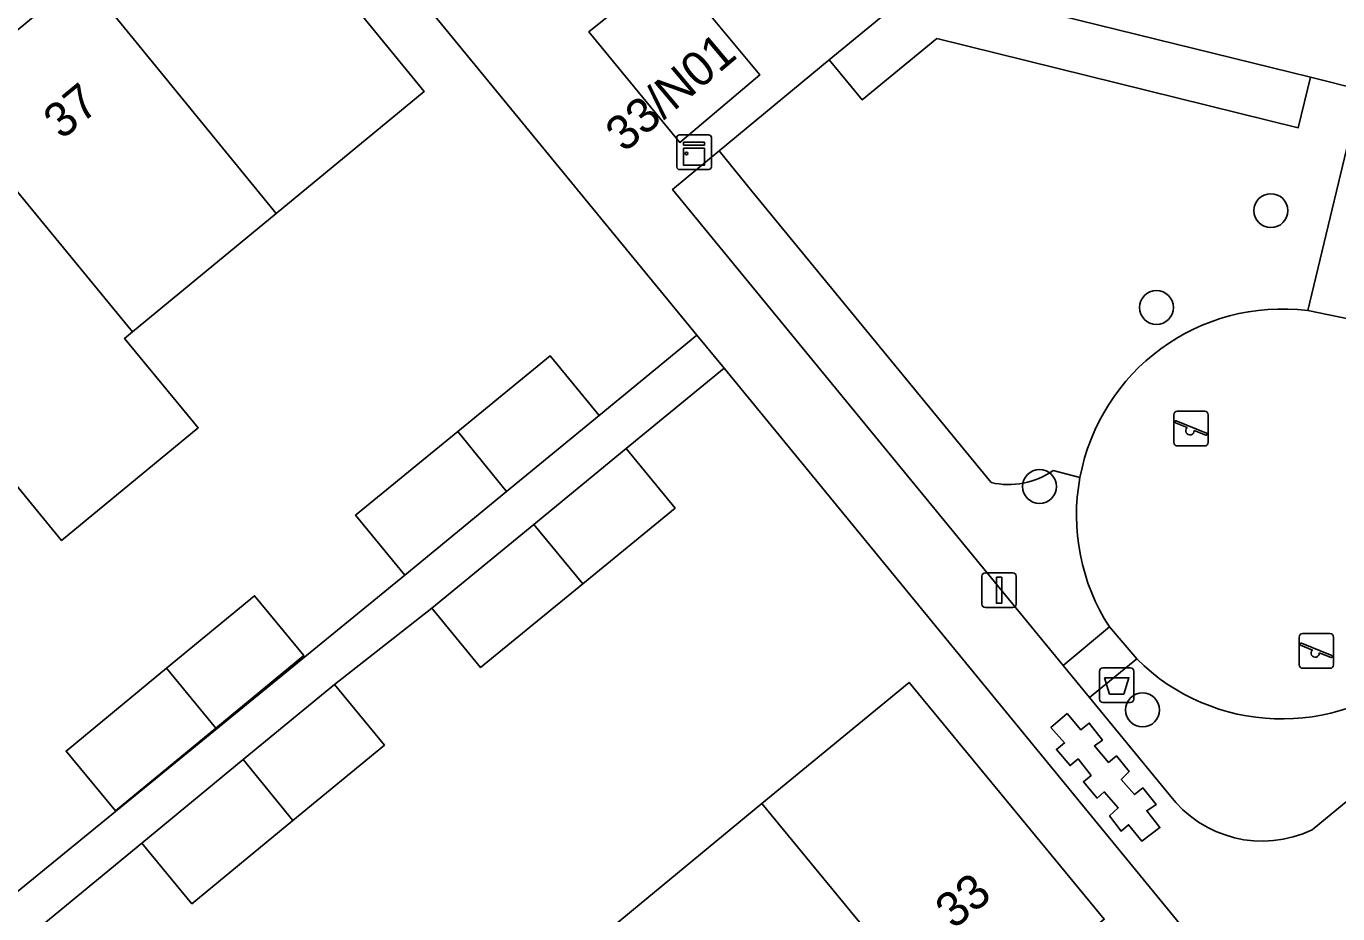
# Model space of a CAD drawing. Extents: x 161771 to 163125, y 382475 to 383179.
# Drawn here: x 162013.74 to 162051.56, y 383026.48 to 383052.06 of the extents above; entities that cross this region are included whole.
import ezdxf

# ---------------------------------------------------------------- set-up
doc = ezdxf.new("R2010")
doc.units = 0
for name, color, linetype in [('IMGEO_Afvalbak', 7, 'Continuous'), ('IMGEO_Boom', 7, 'Continuous'), ('IMGEO_Erf', 7, 'Continuous'), ('IMGEO_Groenvoorziening', 7, 'Continuous'), ('IMGEO_Kast', 7, 'Continuous'), ('IMGEO_Lichtmast', 7, 'Continuous'), ('IMGEO_Pand', 7, 'Continuous'), ('IMGEO_Pand_nummerreeks', 7, 'Continuous'), ('IMGEO_Speelvoorziening', 7, 'Continuous'), ('IMGEO_Terreindeel_zand', 7, 'Continuous'), ('IMGEO_Voetpad_open', 7, 'Continuous')]:
    doc.layers.add(name, color=color, linetype=linetype)

msp = doc.modelspace()

# ---------------------------------------------------------------- linework, layer by layer
at = {"layer": 'IMGEO_Afvalbak'}
for p, q in [((162044.686, 383032.665), (162044.686, 383033.465)), ((162044.686, 383033.465), (162044.686, 383032.665)), ((162044.786, 383033.565), (162045.576, 383033.565)), ((162045.576, 383033.565), (162044.786, 383033.565)), ((162045.676, 383033.465), (162045.676, 383032.665)), ((162045.676, 383032.665), (162045.676, 383033.465)), ((162045.576, 383032.565), (162044.786, 383032.565)), ((162044.786, 383032.565), (162045.576, 383032.565))]:
    msp.add_line(p, q, dxfattribs=at)
msp.add_lwpolyline([(162044.829, 383033.279), (162045.533, 383033.279), (162045.384, 383032.809), (162044.978, 383032.809), (162044.829, 383033.279)], dxfattribs=at)
for centre, start, end in [((162044.786, 383033.465), 90, 180), ((162044.786, 383033.465), 90, 180), ((162045.576, 383033.465), 0, 90), ((162045.576, 383033.465), 360, 90), ((162044.786, 383032.665), 180, 270), ((162044.786, 383032.665), 180, 270), ((162045.576, 383032.665), 270, 0), ((162045.576, 383032.665), 270, 0)]:
    msp.add_arc(centre, 0.1, start, end, dxfattribs=at)
at = {"layer": 'IMGEO_Boom'}
for centre in [(162049.627, 383046.747), (162046.328, 383043.955), (162042.958, 383038.794), (162045.928, 383032.352)]:
    msp.add_circle(centre, 0.489, dxfattribs=at)
at = {"layer": 'IMGEO_Erf'}
for points in [[(162013.487, 383027.111), (162024.656, 383036.24), (162023.242, 383037.964), (162026.184, 383040.378), (162028.847, 383042.563), (162030.261, 383040.839), (162033.081, 383043.154), (162019.717, 383059.44), (162000, 383043.194)], [(162012.523, 383051.159), (162015.367, 383053.506), (162019.629, 383057.022), (162025.22, 383050.185), (162020.953, 383046.668), (162016.809, 383043.253), (162016.581, 383043.065), (162018.706, 383040.487), (162014.764, 383037.237), (162012.642, 383039.818)], [(162015.728, 383000), (162045.451, 383024.477), (162047.215, 383025.93), (162033.862, 383042.203), (162031.041, 383039.888), (162032.45, 383038.172), (162029.792, 383035.991), (162026.845, 383033.573), (162025.436, 383035.289), (162022.631, 383033.089), (162024.072, 383031.341), (162021.427, 383029.16), (162018.521, 383026.765), (162017.08, 383028.513), (162014.253, 383026.182), (162015.694, 383024.435), (162013.04, 383022.247)], [(162034.955, 383029.652), (162039.195, 383033.146), (162044.824, 383026.316), (162040.586, 383022.817), (162037.669, 383020.408), (162037.283, 383020.881), (162035.996, 383019.828), (162034.443, 383018.558), (162034.832, 383018.087), (162032.157, 383015.886), (162029.389, 383013.608), (162029.008, 383014.072), (162027.692, 383012.988), (162026.107, 383011.682), (162026.493, 383011.222), (162023.908, 383009.09), (162021.066, 383006.747), (162020.686, 383007.211), (162019.358, 383006.121), (162017.765, 383004.813), (162018.154, 383004.356), (162015.563, 383002.219), (162012.871, 383000)], [(162000, 383000.845), (162001.548, 383002.12), (162005.807, 383005.631), (162003.899, 383007.946), (162008.075, 383011.387), (162012.211, 383014.796), (162012.02, 383015.027), (162016.179, 383018.455), (162016.408, 383018.167), (162020.561, 383021.604), (162022.438, 383019.336), (162026.597, 383022.764), (162030.749, 383026.186), (162034.955, 383029.652)]]:
    msp.add_lwpolyline(points, dxfattribs=at)
msp.add_lwpolyline([(162021.746, 383033.92), (162019.211, 383031.83), (162016.315, 383029.442), (162014.894, 383031.165), (162017.793, 383033.554), (162020.326, 383035.642)], close=True, dxfattribs=at)
at = {"layer": 'IMGEO_Groenvoorziening'}
msp.add_lwpolyline([(162039.621, 383053.347), (162036.895, 383051.094), (162037.849, 383049.937), (162039.994, 383051.71), (162050.415, 383049.135), (162050.765, 383050.594)], close=True, dxfattribs=at)
for points in [[(162052.221, 383050.234), (162050.765, 383050.594), (162050.415, 383049.135), (162039.994, 383051.71), (162037.849, 383049.937), (162036.895, 383051.094), (162033.719, 383048.469), (162034.668, 383047.307), (162041.559, 383038.907)], [(162050.695, 383043.867), (162052.221, 383050.234)], [(162034.668, 383047.307), (162033.719, 383048.469), (162032.377, 383047.36), (162043.635, 383033.636), (162044.971, 383034.747)], [(162041.559, 383038.907), (162034.668, 383047.307)], [(162050.818, 383028.895), (162066.164, 383041.545)], [(162043.352, 383039.256), (162044.123, 383039.049)], [(162044.123, 383039.049), (162043.352, 383039.256)], [(162045.76, 383033.823), (162044.398, 383032.708), (162046.697, 383029.914)]]:
    msp.add_lwpolyline(points, dxfattribs=at)
for centre, radius, start, end in [((162049.968, 383037.968), 5.944, 82.9737, 169.5173), ((162042.059, 383041.117), 2.266, 257.2477, 304.7816), ((162042.059, 383041.117), 2.266, 257.2477, 304.7816), ((162049.97, 383037.967), 5.947, 169.5165, 212.7856), ((162049.947, 383038.019), 5.927, 225.0587, 310.8504), ((162049.379, 383031.918), 3.348, 216.769, 295.4531)]:
    msp.add_arc(centre, radius, start, end, dxfattribs=at)
at = {"layer": 'IMGEO_Kast'}
for p, q in [((162032.5, 383048.006), (162032.5, 383048.847)), ((162032.5, 383048.847), (162032.5, 383048.006)), ((162032.575, 383048.931), (162033.416, 383048.931)), ((162033.416, 383048.931), (162032.575, 383048.931)), ((162033.5, 383048.856), (162033.5, 383048.015)), ((162033.5, 383048.015), (162033.5, 383048.856)), ((162033.425, 383047.931), (162032.584, 383047.931)), ((162032.584, 383047.931), (162033.425, 383047.931))]:
    msp.add_line(p, q, dxfattribs=at)
for points in [[(162032.695, 383048.721), (162033.295, 383048.721), (162033.295, 383048.636), (162032.695, 383048.636), (162032.695, 383048.721)], [(162032.695, 383048.546), (162033.295, 383048.546), (162033.295, 383048.057), (162032.695, 383048.057), (162032.695, 383048.546)]]:
    msp.add_lwpolyline(points, dxfattribs=at)
msp.add_circle((162032.779, 383048.395), 0.0377, dxfattribs=at)
for centre, start, end in [((162032.578, 383048.853), 92.4484, 184.2845), ((162032.578, 383048.853), 92.4484, 184.2845), ((162033.422, 383048.853), 2.4484, 94.2845), ((162033.422, 383048.853), 2.4484, 94.2845), ((162033.422, 383048.009), 272.4484, 4.2845), ((162033.422, 383048.009), 272.4484, 4.2845), ((162032.578, 383048.009), 182.4484, 274.2845), ((162032.578, 383048.009), 182.4484, 274.2845)]:
    msp.add_arc(centre, 0.0779, start, end, dxfattribs=at)
at = {"layer": 'IMGEO_Lichtmast'}
for p, q in [((162041.396, 383036.304), (162042.186, 383036.304)), ((162042.186, 383036.304), (162041.396, 383036.304)), ((162041.296, 383035.404), (162041.296, 383036.204)), ((162041.296, 383036.204), (162041.296, 383035.404)), ((162042.286, 383036.204), (162042.286, 383035.404)), ((162042.286, 383035.404), (162042.286, 383036.204)), ((162042.186, 383035.304), (162041.396, 383035.304)), ((162041.396, 383035.304), (162042.186, 383035.304))]:
    msp.add_line(p, q, dxfattribs=at)
msp.add_lwpolyline([(162041.716, 383036.179), (162041.866, 383036.179), (162041.866, 383035.429), (162041.716, 383035.429), (162041.716, 383036.179)], dxfattribs=at)
for centre, start, end in [((162041.396, 383036.204), 90, 180), ((162041.396, 383036.204), 90, 180), ((162042.186, 383036.204), 0, 90), ((162042.186, 383036.204), 360, 90), ((162041.396, 383035.404), 180, 270), ((162041.396, 383035.404), 180, 270), ((162042.186, 383035.404), 270, 0), ((162042.186, 383035.404), 270, 0)]:
    msp.add_arc(centre, 0.1, start, end, dxfattribs=at)
at = {"layer": 'IMGEO_Pand'}
for points in [[(162015.367, 383053.506), (162020.953, 383046.668), (162025.22, 383050.185), (162019.629, 383057.022)], [(162032.584, 383048.716), (162034.894, 383050.661), (162032.295, 383053.785), (162029.962, 383051.901)], [(162015.367, 383053.506), (162012.523, 383051.159), (162012.905, 383050.697), (162011.584, 383049.607), (162016.809, 383043.253), (162020.953, 383046.668)], [(162011.584, 383049.607), (162010.013, 383048.311), (162009.634, 383048.776), (162007.036, 383046.635), (162012.642, 383039.818), (162014.764, 383037.237), (162018.706, 383040.487), (162016.581, 383043.065), (162016.809, 383043.253)], [(162027.595, 383038.651), (162030.261, 383040.839), (162028.847, 383042.563), (162026.184, 383040.378)], [(162027.595, 383038.651), (162026.184, 383040.378), (162023.242, 383037.964), (162024.656, 383036.24)], [(162028.374, 383037.699), (162029.792, 383035.991), (162032.45, 383038.172), (162031.041, 383039.888)], [(162028.374, 383037.699), (162025.436, 383035.289), (162026.845, 383033.573), (162029.792, 383035.991)], [(162017.793, 383033.554), (162019.211, 383031.83), (162021.746, 383033.92), (162020.326, 383035.642)], [(162017.793, 383033.554), (162014.894, 383031.165), (162016.315, 383029.442), (162019.211, 383031.83)], [(162022.631, 383033.089), (162020.002, 383030.922), (162021.427, 383029.16), (162024.072, 383031.341)], [(162034.955, 383029.652), (162040.586, 383022.817), (162044.824, 383026.316), (162039.195, 383033.146)], [(162020.002, 383030.922), (162017.08, 383028.513), (162018.521, 383026.765), (162021.427, 383029.16)], [(162035.996, 383019.828), (162037.283, 383020.881), (162037.669, 383020.408), (162040.586, 383022.817), (162034.955, 383029.652), (162030.749, 383026.186)]]:
    msp.add_lwpolyline(points, close=True, dxfattribs=at)
at = {"layer": 'IMGEO_Speelvoorziening'}
for p, q in [((162046.83, 383040.063), (162046.83, 383040.863)), ((162046.83, 383040.863), (162046.83, 383040.063)), ((162046.93, 383040.963), (162047.72, 383040.963)), ((162047.72, 383040.963), (162046.93, 383040.963)), ((162047.82, 383040.863), (162047.82, 383040.063)), ((162047.82, 383040.063), (162047.82, 383040.863)), ((162047.213, 383040.491), (162046.874, 383040.628)), ((162046.899, 383040.688), (162047.775, 383040.335)), ((162047.751, 383040.275), (162047.411, 383040.412)), ((162047.72, 383039.963), (162046.93, 383039.963)), ((162046.93, 383039.963), (162047.72, 383039.963)), ((162050.441, 383033.652), (162050.441, 383034.452)), ((162050.441, 383034.452), (162050.441, 383033.652)), ((162050.541, 383034.552), (162051.331, 383034.552)), ((162051.331, 383034.552), (162050.541, 383034.552)), ((162051.431, 383034.452), (162051.431, 383033.652)), ((162051.431, 383033.652), (162051.431, 383034.452)), ((162050.824, 383034.08), (162050.485, 383034.217)), ((162050.51, 383034.277), (162051.386, 383033.924)), ((162051.362, 383033.864), (162051.022, 383034.001)), ((162051.331, 383033.552), (162050.541, 383033.552)), ((162050.541, 383033.552), (162051.331, 383033.552))]:
    msp.add_line(p, q, dxfattribs=at)
for centre, radius, start, end in [((162046.93, 383040.863), 0.1, 90, 180), ((162046.93, 383040.863), 0.1, 90, 180), ((162047.72, 383040.863), 0.1, 0, 90), ((162047.72, 383040.863), 0.1, 360, 90), ((162046.887, 383040.658), 0.0327, 68.078, 248.078), ((162047.292, 383040.401), 0.12, 130.9928, 5.1632), ((162047.763, 383040.305), 0.0327, 248.078, 68.078), ((162046.93, 383040.063), 0.1, 180, 270), ((162046.93, 383040.063), 0.1, 180, 270), ((162047.72, 383040.063), 0.1, 270, 0), ((162047.72, 383040.063), 0.1, 270, 0), ((162050.541, 383034.452), 0.1, 90, 180), ((162050.541, 383034.452), 0.1, 90, 180), ((162051.331, 383034.452), 0.1, 0, 90), ((162051.331, 383034.452), 0.1, 360, 90), ((162050.498, 383034.247), 0.0327, 68.078, 248.078), ((162050.903, 383033.99), 0.12, 130.9928, 5.1632), ((162050.541, 383033.652), 0.1, 180, 270), ((162050.541, 383033.652), 0.1, 180, 270), ((162051.331, 383033.652), 0.1, 270, 0), ((162051.331, 383033.652), 0.1, 270, 0), ((162051.374, 383033.894), 0.0327, 248.078, 68.078)]:
    msp.add_arc(centre, radius, start, end, dxfattribs=at)
at = {"layer": 'IMGEO_Terreindeel_zand'}
for points in [[(162051.903, 383043.614), (162050.695, 383043.867)], [(162044.971, 383034.747), (162045.76, 383033.823)]]:
    msp.add_lwpolyline(points, dxfattribs=at)
for centre, radius, start, end in [((162049.968, 383037.968), 5.944, 82.9737, 169.5173), ((162049.97, 383037.967), 5.947, 169.5165, 212.7856), ((162049.947, 383038.019), 5.927, 225.0587, 310.8504)]:
    msp.add_arc(centre, radius, start, end, dxfattribs=at)
at = {"layer": 'IMGEO_Voetpad_open'}
for points in [[(162017.605, 383062.003), (162019.717, 383059.44), (162033.081, 383043.154), (162033.862, 383042.203), (162047.215, 383025.93), (162045.451, 383024.477), (162046.822, 383022.87)], [(162036.895, 383051.094), (162039.621, 383053.347), (162050.765, 383050.594), (162052.221, 383050.234), (162053.416, 383049.939), (162054.873, 383049.583), (162065.416, 383047.007)], [(162046.697, 383029.914), (162044.398, 383032.708), (162043.635, 383033.636), (162032.377, 383047.36), (162033.719, 383048.469), (162036.895, 383051.094)], [(162011.597, 383023.993), (162014.253, 383026.182), (162017.08, 383028.513), (162020.002, 383030.922), (162022.631, 383033.089), (162025.436, 383035.289), (162028.374, 383037.699), (162031.041, 383039.888), (162033.862, 383042.203), (162033.081, 383043.154), (162030.261, 383040.839), (162027.595, 383038.651), (162024.656, 383036.24), (162013.487, 383027.111)], [(162066.164, 383041.545), (162050.818, 383028.895)]]:
    msp.add_lwpolyline(points, dxfattribs=at)
for points in [[(162029.962, 383051.901), (162032.295, 383053.785), (162034.894, 383050.661), (162032.584, 383048.716)], [(162053.416, 383049.939), (162052.221, 383050.234), (162050.695, 383043.867), (162051.903, 383043.614)], [(162045.76, 383033.823), (162044.971, 383034.747), (162043.635, 383033.636), (162044.398, 383032.708)], [(162043.753, 383032.247), (162043.286, 383031.842), (162043.681, 383031.403), (162043.446, 383031.212), (162043.839, 383030.748), (162044.07, 383030.942), (162044.444, 383030.465), (162044.222, 383030.284), (162044.619, 383029.813), (162044.824, 383029.989), (162045.228, 383029.527), (162044.979, 383029.297), (162045.31, 383028.859), (162045.526, 383029.043), (162045.903, 383028.573), (162046.429, 383028.96), (162046.049, 383029.448), (162046.319, 383029.629), (162045.939, 383030.105), (162045.7, 383029.914), (162045.314, 383030.351), (162045.539, 383030.575), (162045.174, 383031.027), (162044.946, 383030.838), (162044.541, 383031.313), (162044.772, 383031.485), (162044.392, 383031.972), (162044.144, 383031.779)], [(162043.753, 383032.247), (162044.144, 383031.779), (162044.392, 383031.972), (162044.772, 383031.485), (162044.541, 383031.313), (162044.946, 383030.838), (162045.174, 383031.027), (162045.539, 383030.575), (162045.314, 383030.351), (162045.7, 383029.914), (162045.939, 383030.105), (162046.319, 383029.629), (162046.049, 383029.448), (162046.429, 383028.96), (162045.903, 383028.573), (162045.526, 383029.043), (162045.31, 383028.859), (162044.979, 383029.297), (162045.228, 383029.527), (162044.824, 383029.989), (162044.619, 383029.813), (162044.222, 383030.284), (162044.444, 383030.465), (162044.07, 383030.942), (162043.839, 383030.748), (162043.446, 383031.212), (162043.681, 383031.403), (162043.286, 383031.842)]]:
    msp.add_lwpolyline(points, close=True, dxfattribs=at)
msp.add_arc((162049.379, 383031.918), 3.348, 216.769, 295.4531, dxfattribs=at)

# ---------------------------------------------------------------- texts
at = {"layer": 'IMGEO_Pand_nummerreeks'}
for s, rotation, p in [('33/N01', 40.1009, (162030.985, 383048.4)), ('37', 39.484, (162014.772, 383048.771)), ('33', 39.4857, (162040.484, 383026.006))]:
    msp.add_text(s, height=1, rotation=rotation, dxfattribs=at).set_placement(p)

doc.saveas('drawing.dxf')
